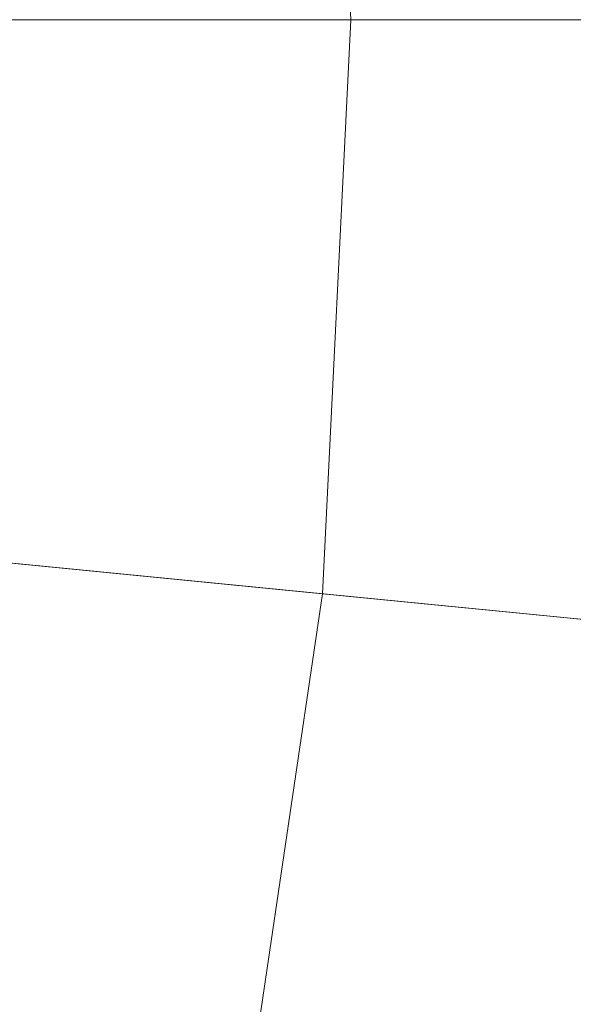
# Model space of a CAD drawing. Header units: millimetres. Extents: x 2270 to 2550, y -29847 to -29567.
# Tile 456 of 591: x 2527 to 2539, y -29728 to -29707. Entities that reach past the tile are written whole.
import ezdxf

# ---------------------------------------------------------------- set-up
doc = ezdxf.new("R2010")
doc.units = ezdxf.units.MM
doc.header["$LTSCALE"] = 25.4
doc.layers.add('Lighting-LED', color=7, linetype='Continuous', lineweight=5, true_color=0x000000)

msp = doc.modelspace()

# ---------------------------------------------------------------- linework, layer by layer
at = {"layer": 'Lighting-LED', "color": 18, "linetype": 'Continuous', "lineweight": 5, "true_color": 0x000000}
for points in [[(2528.584, -29671.528, -170.5), (2524.484, -29660.079, -170.5), (2410, -29707.5, -170.5)], [(2531.537, -29683.325, -170.5), (2528.584, -29671.528, -170.5), (2410, -29707.5, -170.5)], [(2533.321, -29695.354, -170.5), (2531.537, -29683.325, -170.5), (2410, -29707.5, -170.5)], [(2410, -29707.5, -295.5), (2548.311, -29693.878, -295.5), (2548.985, -29707.5, -295.5)], [(2543.374, -29707.5, -176.433), (2542.728, -29694.427, -176.433), (2533.321, -29695.354, -170.5), (2533.922, -29707.5, -170.5)], [(2533.922, -29707.5, -170.5), (2533.321, -29695.354, -170.5), (2410, -29707.5, -170.5)], [(2533.321, -29719.646, -170.5), (2533.922, -29707.5, -170.5), (2410, -29707.5, -170.5)], [(2531.537, -29731.675, -170.5), (2533.321, -29719.646, -170.5), (2410, -29707.5, -170.5)], [(2528.584, -29743.472, -170.5), (2531.537, -29731.675, -170.5), (2410, -29707.5, -170.5)], [(2524.484, -29754.921, -170.5), (2528.584, -29743.472, -170.5), (2410, -29707.5, -170.5)], [(2410, -29707.5, -295.5), (2548.985, -29707.5, -295.5), (2548.311, -29721.122, -295.5)], [(2410, -29707.5, -295.5), (2548.311, -29721.122, -295.5), (2546.311, -29734.614, -295.5)], [(2410, -29707.5, -295.5), (2546.311, -29734.614, -295.5), (2542.998, -29747.845, -295.5)], [(2410, -29707.5, -295.5), (2542.998, -29747.845, -295.5), (2538.401, -29760.685, -295.5)], [(2410, -29707.5, -295.5), (2538.401, -29760.685, -295.5), (2532.572, -29773.016, -295.5)], [(2410, -29707.5, -295.5), (2532.572, -29773.016, -295.5), (2525.558, -29784.714, -295.5)], [(2542.728, -29720.573, -176.433), (2543.374, -29707.5, -176.433), (2533.922, -29707.5, -170.5), (2533.321, -29719.646, -170.5)], [(2540.808, -29733.519, -176.433), (2542.728, -29720.573, -176.433), (2533.321, -29719.646, -170.5), (2531.537, -29731.675, -170.5)]]:
    msp.add_3dface(points, dxfattribs=at)

doc.saveas('drawing.dxf')
